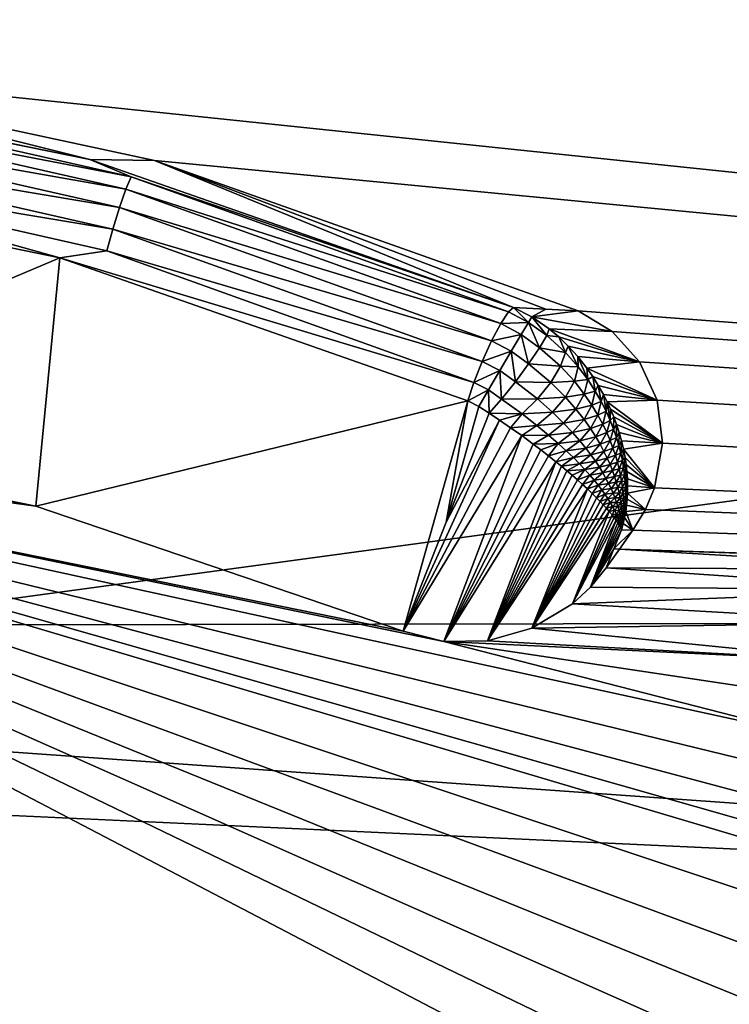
# Model space of a CAD drawing. Header units: metres. Extents: x -31 to 116, y -82 to 82.
# Tile 386 of 656: x 25.5 to 27.82, y -24.72 to -21.5. Entities that reach past the tile are written whole.
import ezdxf

# ---------------------------------------------------------------- set-up
doc = ezdxf.new("R2010")
doc.units = ezdxf.units.M
doc.layers.add('solid_80000000GA_10_1', color=7, linetype='CONTINUOUS')

msp = doc.modelspace()

# ---------------------------------------------------------------- linework, layer by layer
at = {"layer": 'solid_80000000GA_10_1'}
for points in [[(12.5, -19.366802, -55.339149), (103, -23.341593, -56.357498), (103, -18.847979, -58.015087)], [(12.5, -19.366768, 55.339161), (103, -18.848118, 58.015034), (103, -23.341688, 56.357452)], [(12.5, -23.5058, 53.711929), (12.5, -19.366768, 55.339161), (103, -23.341688, 56.357452)], [(12.5, -19.366802, -55.339149), (12.5, -23.505836, -53.711914), (103, -23.341593, -56.357498)], [(44.944008, -23.786966, -56.373806), (23.04767, -20.471352, -57.254906), (23.04767, -19.4, -57.626736)], [(44.944008, -23.786966, -56.373806), (23.04767, -19.4, -57.626736), (23.5, -19.4, -57.635067)], [(44.944008, -20.75223, 57.56015), (23.04767, -19.4, 57.626736), (23.04767, -23.726908, 55.984234)], [(44.944008, -23.786966, -56.373806), (23.5, -19.4, -57.635067), (31.5, -19.4, -57.782387)], [(44.944008, -23.786966, -56.373806), (24.505907, -21.656109, -56.844608), (23.04767, -20.471352, -57.254906)], [(44.944008, -25.275887, 55.722126), (44.944008, -20.75223, 57.56015), (23.04767, -23.726908, 55.984234)], [(25.730364, -21.96184, -55.694927), (24.294418, -21.668823, -55.770954), (24.505907, -21.656109, -56.844608)], [(44.944008, -23.786966, -56.373806), (25.942295, -21.964745, -56.752953), (24.505907, -21.656109, -56.844608)], [(25.730364, -21.96184, -55.694927), (24.505907, -21.656109, -56.844608), (25.942295, -21.964745, -56.752953)], [(24.581532, -21.728071, -55.689198), (24.294418, -21.668823, -55.770954), (25.730364, -21.96184, -55.694927)], [(24.572525, -21.770018, -55.627438), (24.581532, -21.728071, -55.689198), (25.865438, -22.018162, -55.610096)], [(25.865438, -22.018162, -55.610096), (24.581532, -21.728071, -55.689198), (25.730364, -21.96184, -55.694927)], [(24.572525, -21.770018, -55.627438), (25.848358, -22.058544, -55.549), (24.561047, -21.831631, -55.5858)], [(24.572525, -21.770018, -55.627438), (25.865438, -22.018162, -55.610096), (25.848358, -22.058544, -55.549)], [(24.561047, -21.831631, -55.5858), (25.827456, -22.118202, -55.508194), (24.548717, -21.904228, -55.570343)], [(25.848358, -22.058544, -55.549), (25.827456, -22.118202, -55.508194), (24.561047, -21.831631, -55.5858)], [(24.548717, -21.904228, -55.570343), (25.805691, -22.188734, -55.493614), (24.537292, -21.977451, -55.583115)], [(25.827456, -22.118202, -55.508194), (25.805691, -22.188734, -55.493614), (24.548717, -21.904228, -55.570343)], [(24.537292, -21.977451, -55.583115), (25.632374, -22.282747, -55.558414), (24.246378, -21.99897, -55.63018)], [(24.537292, -21.977451, -55.583115), (25.78616, -22.260071, -55.507179), (25.632374, -22.282747, -55.558414)], [(25.805691, -22.188734, -55.493614), (25.78616, -22.260071, -55.507179), (24.537292, -21.977451, -55.583115)], [(27.115999, -22.445604, -55.538261), (25.730364, -21.96184, -55.694927), (25.942295, -21.964745, -56.752953)], [(25.865438, -22.018162, -55.610096), (25.730364, -21.96184, -55.694927), (27.115999, -22.445604, -55.538261)], [(44.944008, -23.786966, -56.373806), (27.327827, -22.456339, -56.586235), (25.942295, -21.964745, -56.752953)], [(25.942295, -21.964745, -56.752953), (27.327827, -22.456339, -56.586235), (27.221914, -22.450974, -56.062237)], [(27.221914, -22.450974, -56.062237), (27.115999, -22.445604, -55.538261), (25.942295, -21.964745, -56.752953)], [(25.632374, -22.282747, -55.558414), (24.309805, -22.84198, -56.374855), (24.246378, -21.99897, -55.63018)], [(25.848358, -22.058544, -55.549), (25.865438, -22.018162, -55.610096), (27.099628, -22.45944, -55.466518)], [(25.865438, -22.018162, -55.610096), (27.115999, -22.445604, -55.538261), (27.099628, -22.45944, -55.466518)], [(25.848358, -22.058544, -55.549), (27.074648, -22.497469, -55.406708), (25.827456, -22.118202, -55.508194)], [(25.848358, -22.058544, -55.549), (27.099628, -22.45944, -55.466518), (27.074648, -22.497469, -55.406708)], [(25.827456, -22.118202, -55.508194), (27.044735, -22.55406, -55.367481), (25.805691, -22.188734, -55.493614)], [(25.827456, -22.118202, -55.508194), (27.074648, -22.497469, -55.406708), (27.044735, -22.55406, -55.367481)], [(25.805691, -22.188734, -55.493614), (27.014053, -22.621248, -55.354046), (25.78616, -22.260071, -55.507179)], [(25.805691, -22.188734, -55.493614), (27.044735, -22.55406, -55.367481), (27.014053, -22.621248, -55.354046)], [(25.78616, -22.260071, -55.507179), (26.986858, -22.689796, -55.368507), (25.632374, -22.282747, -55.558414)], [(25.78616, -22.260071, -55.507179), (27.014053, -22.621248, -55.354046), (26.986858, -22.689796, -55.368507)], [(25.632374, -22.282747, -55.558414), (25.553888, -23.094931, -56.295174), (24.309805, -22.84198, -56.374855)], [(25.632374, -22.282747, -55.558414), (26.967093, -22.74988, -55.409115), (25.553888, -23.094931, -56.295174)], [(25.632374, -22.282747, -55.558414), (26.986858, -22.689796, -55.368507), (26.967093, -22.74988, -55.409115)], [(27.074648, -22.497469, -55.406708), (27.099628, -22.45944, -55.466518), (27.165476, -22.494104, -55.458584)], [(27.099628, -22.45944, -55.466518), (27.115999, -22.445604, -55.538261), (27.165476, -22.494104, -55.458584)], [(27.175999, -22.476248, -55.530354), (27.115999, -22.445604, -55.538261), (27.221914, -22.450974, -56.062237)], [(27.165476, -22.494104, -55.458584), (27.115999, -22.445604, -55.538261), (27.175999, -22.476248, -55.530354)], [(27.175999, -22.476248, -55.530354), (27.221914, -22.450974, -56.062237), (27.327827, -22.456339, -56.586235)], [(27.175999, -22.476248, -55.530354), (27.327827, -22.456339, -56.586235), (27.43874, -22.523781, -56.56134)], [(44.944008, -23.786966, -56.373806), (27.43874, -22.523781, -56.56134), (27.327827, -22.456339, -56.586235)], [(27.22496, -22.536448, -55.45797), (27.165476, -22.494104, -55.458584), (27.175999, -22.476248, -55.530354)], [(27.232613, -22.515083, -55.527531), (27.175999, -22.476248, -55.530354), (27.43874, -22.523781, -56.56134)], [(27.22496, -22.536448, -55.45797), (27.175999, -22.476248, -55.530354), (27.232613, -22.515083, -55.527531)], [(27.044735, -22.55406, -55.367481), (27.074648, -22.497469, -55.406708), (27.141571, -22.533073, -55.399681)], [(27.074648, -22.497469, -55.406708), (27.165476, -22.494104, -55.458584), (27.141571, -22.533073, -55.399681)], [(27.201538, -22.576487, -55.400566), (27.141571, -22.533073, -55.399681), (27.165476, -22.494104, -55.458584)], [(27.22496, -22.536448, -55.45797), (27.201538, -22.576487, -55.400566), (27.165476, -22.494104, -55.458584)], [(27.22496, -22.536448, -55.45797), (27.232613, -22.515083, -55.527531), (27.263969, -22.54141, -55.529526)], [(27.232613, -22.515083, -55.527531), (27.43874, -22.523781, -56.56134), (27.528032, -22.622423, -56.523815)], [(27.263969, -22.54141, -55.529526), (27.232613, -22.515083, -55.527531), (27.528032, -22.622423, -56.523815)], [(44.944008, -23.786966, -56.373806), (27.528032, -22.622423, -56.523815), (27.43874, -22.523781, -56.56134)], [(27.014053, -22.621248, -55.354046), (27.044735, -22.55406, -55.367481), (27.108561, -22.588102, -55.36153)], [(27.044735, -22.55406, -55.367481), (27.141571, -22.533073, -55.399681), (27.108561, -22.588102, -55.36153)], [(27.165676, -22.629475, -55.363613), (27.108561, -22.588102, -55.36153), (27.141571, -22.533073, -55.399681)], [(27.201538, -22.576487, -55.400566), (27.165676, -22.629475, -55.363613), (27.141571, -22.533073, -55.399681)], [(27.286106, -22.592062, -55.471115), (27.201538, -22.576487, -55.400566), (27.22496, -22.536448, -55.45797)], [(27.286106, -22.592062, -55.471115), (27.22496, -22.536448, -55.45797), (27.263969, -22.54141, -55.529526)], [(27.295437, -22.571598, -55.536503), (27.263969, -22.54141, -55.529526), (27.528032, -22.622423, -56.523815)], [(27.286106, -22.592062, -55.471115), (27.263969, -22.54141, -55.529526), (27.295437, -22.571598, -55.536503)], [(27.014053, -22.621248, -55.354046), (27.108561, -22.588102, -55.36153), (27.071064, -22.651485, -55.349289)], [(27.122309, -22.688158, -55.352005), (27.071064, -22.651485, -55.349289), (27.108561, -22.588102, -55.36153)], [(27.165676, -22.629475, -55.363613), (27.122309, -22.688158, -55.352005), (27.108561, -22.588102, -55.36153)], [(27.269978, -22.637342, -55.419495), (27.165676, -22.629475, -55.363613), (27.201538, -22.576487, -55.400566)], [(27.286106, -22.592062, -55.471115), (27.269978, -22.637342, -55.419495), (27.201538, -22.576487, -55.400566)], [(27.286106, -22.592062, -55.471115), (27.295437, -22.571598, -55.536503), (27.328091, -22.639223, -55.492851)], [(27.32645, -22.605743, -55.548649), (27.295437, -22.571598, -55.536503), (27.528032, -22.622423, -56.523815)], [(27.328091, -22.639223, -55.492851), (27.295437, -22.571598, -55.536503), (27.32645, -22.605743, -55.548649)], [(26.986858, -22.689796, -55.368507), (27.014053, -22.621248, -55.354046), (27.071064, -22.651485, -55.349289)], [(27.286106, -22.592062, -55.471115), (27.328091, -22.639223, -55.492851), (27.269978, -22.637342, -55.419495)], [(27.356367, -22.643667, -55.566624), (27.32645, -22.605743, -55.548649), (27.528032, -22.622423, -56.523815)], [(27.359324, -22.680752, -55.518108), (27.32645, -22.605743, -55.548649), (27.356367, -22.643667, -55.566624)], [(27.328091, -22.639223, -55.492851), (27.32645, -22.605743, -55.548649), (27.359324, -22.680752, -55.518108)], [(27.356367, -22.643667, -55.566624), (27.528032, -22.622423, -56.523815), (27.585955, -22.748262, -56.474529)], [(44.944008, -23.786966, -56.373806), (27.585955, -22.748262, -56.474529), (27.528032, -22.622423, -56.523815)], [(26.986858, -22.689796, -55.368507), (27.071064, -22.651485, -55.349289), (27.034273, -22.714455, -55.364811)], [(27.077303, -22.74457, -55.367458), (27.034273, -22.714455, -55.364811), (27.071064, -22.651485, -55.349289)], [(27.122309, -22.688158, -55.352005), (27.077303, -22.74457, -55.367458), (27.071064, -22.651485, -55.349289)], [(27.237999, -22.690264, -55.385426), (27.122309, -22.688158, -55.352005), (27.165676, -22.629475, -55.363613)], [(27.269978, -22.637342, -55.419495), (27.237999, -22.690264, -55.385426), (27.165676, -22.629475, -55.363613)], [(27.269978, -22.637342, -55.419495), (27.315189, -22.686472, -55.447636), (27.237999, -22.690264, -55.385426)], [(27.328091, -22.639223, -55.492851), (27.315189, -22.686472, -55.447636), (27.269978, -22.637342, -55.419495)], [(27.328091, -22.639223, -55.492851), (27.359324, -22.680752, -55.518108), (27.315189, -22.686472, -55.447636)], [(27.375395, -22.670946, -55.581997), (27.356367, -22.643667, -55.566624), (27.585955, -22.748262, -56.474529)], [(27.359324, -22.680752, -55.518108), (27.356367, -22.643667, -55.566624), (27.375395, -22.670946, -55.581997)], [(27.315189, -22.686472, -55.447636), (27.285891, -22.73785, -55.416798), (27.237999, -22.690264, -55.385426)], [(27.315189, -22.686472, -55.447636), (27.347729, -22.728003, -55.478619), (27.285891, -22.73785, -55.416798)], [(27.359324, -22.680752, -55.518108), (27.347729, -22.728003, -55.478619), (27.315189, -22.686472, -55.447636)], [(27.359324, -22.680752, -55.518108), (27.383627, -22.718109, -55.544949), (27.347729, -22.728003, -55.478619)], [(27.359324, -22.680752, -55.518108), (27.375395, -22.670946, -55.581997), (27.383627, -22.718109, -55.544949)], [(27.39348, -22.699665, -55.600269), (27.375395, -22.670946, -55.581997), (27.585955, -22.748262, -56.474529)], [(27.383627, -22.718109, -55.544949), (27.375395, -22.670946, -55.581997), (27.39348, -22.699665, -55.600269)], [(26.967093, -22.74988, -55.409115), (26.986858, -22.689796, -55.368507), (27.034273, -22.714455, -55.364811)], [(26.967093, -22.74988, -55.409115), (27.034273, -22.714455, -55.364811), (27.003269, -22.768272, -55.4062)], [(27.036783, -22.791004, -55.408058), (27.003269, -22.768272, -55.4062), (27.034273, -22.714455, -55.364811)], [(27.077303, -22.74457, -55.367458), (27.036783, -22.791004, -55.408058), (27.034273, -22.714455, -55.364811)], [(27.194206, -22.744236, -55.373047), (27.077303, -22.74457, -55.367458), (27.122309, -22.688158, -55.352005)], [(27.237999, -22.690264, -55.385426), (27.194206, -22.744236, -55.373047), (27.122309, -22.688158, -55.352005)], [(27.237999, -22.690264, -55.385426), (27.285891, -22.73785, -55.416798), (27.194206, -22.744236, -55.373047)], [(27.383627, -22.718109, -55.544949), (27.372467, -22.764229, -55.510319), (27.347729, -22.728003, -55.478619)], [(27.383627, -22.718109, -55.544949), (27.403141, -22.752377, -55.572674), (27.372467, -22.764229, -55.510319)], [(27.383627, -22.718109, -55.544949), (27.39348, -22.699665, -55.600269), (27.403141, -22.752377, -55.572674)], [(27.41048, -22.729809, -55.621399), (27.39348, -22.699665, -55.600269), (27.585955, -22.748262, -56.474529)], [(27.403141, -22.752377, -55.572674), (27.39348, -22.699665, -55.600269), (27.41048, -22.729809, -55.621399)], [(31.004324, -26.905794, -54.68261), (23.04767, -26.9874, -54.487438), (23.04767, -22.747946, -56.389107)], [(26.755745, -23.502787, -56.148853), (26.888149, -23.536854, -56.137028), (23.04767, -22.747946, -56.389107)], [(28.125021, -23.853588, -56.026711), (23.04767, -22.747946, -56.389107), (26.888149, -23.536854, -56.137028)], [(25.553888, -23.094931, -56.295174), (26.755745, -23.502787, -56.148853), (23.04767, -22.747946, -56.389107)], [(24.309805, -22.84198, -56.374855), (25.553888, -23.094931, -56.295174), (23.04767, -22.747946, -56.389107)], [(30.641781, -26.41151, -54.916027), (31.004324, -26.905794, -54.68261), (23.04767, -22.747946, -56.389107)], [(30.242102, -25.938753, -55.133194), (30.641781, -26.41151, -54.916027), (23.04767, -22.747946, -56.389107)], [(29.806677, -25.489527, -55.333946), (30.242102, -25.938753, -55.133194), (23.04767, -22.747946, -56.389107)], [(29.337193, -25.066338, -55.517944), (29.806677, -25.489527, -55.333946), (23.04767, -22.747946, -56.389107)], [(28.83744, -24.672749, -55.684433), (29.337193, -25.066338, -55.517944), (23.04767, -22.747946, -56.389107)], [(28.307953, -24.309551, -55.833866), (28.83744, -24.672749, -55.684433), (23.04767, -22.747946, -56.389107)], [(28.199362, -24.216057, -55.872414), (28.307953, -24.309551, -55.833866), (23.04767, -22.747946, -56.389107)], [(28.132141, -24.102644, -55.920155), (28.199362, -24.216057, -55.872414), (23.04767, -22.747946, -56.389107)], [(28.107334, -23.980612, -55.972126), (28.132141, -24.102644, -55.920155), (23.04767, -22.747946, -56.389107)], [(28.125021, -23.853588, -56.026711), (28.107334, -23.980612, -55.972126), (23.04767, -22.747946, -56.389107)], [(26.967093, -22.74988, -55.409115), (26.755745, -23.502787, -56.148853), (25.553888, -23.094931, -56.295174)], [(26.896292, -23.146824, -55.778374), (26.755745, -23.502787, -56.148853), (26.967093, -22.74988, -55.409115)], [(26.896292, -23.146824, -55.778374), (26.967093, -22.74988, -55.409115), (27.003269, -22.768272, -55.4062)], [(27.143993, -22.792547, -55.384003), (27.036783, -22.791004, -55.408058), (27.077303, -22.74457, -55.367458)], [(27.194206, -22.744236, -55.373047), (27.143993, -22.792547, -55.384003), (27.077303, -22.74457, -55.367458)], [(27.194206, -22.744236, -55.373047), (27.2435, -22.787657, -55.403702), (27.143993, -22.792547, -55.384003)], [(27.285891, -22.73785, -55.416798), (27.2435, -22.787657, -55.403702), (27.194206, -22.744236, -55.373047)], [(27.285891, -22.73785, -55.416798), (27.320465, -22.777113, -55.450779), (27.2435, -22.787657, -55.403702)], [(27.347729, -22.728003, -55.478619), (27.320465, -22.777113, -55.450779), (27.285891, -22.73785, -55.416798)], [(27.347729, -22.728003, -55.478619), (27.372467, -22.764229, -55.510319), (27.320465, -22.777113, -55.450779)], [(27.403141, -22.752377, -55.572674), (27.41048, -22.729809, -55.621399), (27.419159, -22.784279, -55.600952)], [(27.422424, -22.753323, -55.639107), (27.41048, -22.729809, -55.621399), (27.585955, -22.748262, -56.474529)], [(27.419159, -22.784279, -55.600952), (27.41048, -22.729809, -55.621399), (27.422424, -22.753323, -55.639107)], [(27.422424, -22.753323, -55.639107), (27.585955, -22.748262, -56.474529), (27.60342, -22.88892, -56.417946)], [(44.944008, -23.786966, -56.373806), (27.60342, -22.88892, -56.417946), (27.585955, -22.748262, -56.474529)], [(26.896292, -23.146824, -55.778374), (27.003269, -22.768272, -55.4062), (27.036783, -22.791004, -55.408058)], [(27.320465, -22.777113, -55.450779), (27.280247, -22.823271, -55.437279), (27.2435, -22.787657, -55.403702)], [(27.320465, -22.777113, -55.450779), (27.346888, -22.810749, -55.485134), (27.280247, -22.823271, -55.437279)], [(27.372467, -22.764229, -55.510319), (27.346888, -22.810749, -55.485134), (27.320465, -22.777113, -55.450779)], [(27.372467, -22.764229, -55.510319), (27.392031, -22.796703, -55.542164), (27.346888, -22.810749, -55.485134)], [(27.403141, -22.752377, -55.572674), (27.392031, -22.796703, -55.542164), (27.372467, -22.764229, -55.510319)], [(27.403141, -22.752377, -55.572674), (27.419159, -22.784279, -55.600952), (27.392031, -22.796703, -55.542164)], [(27.419159, -22.784279, -55.600952), (27.422424, -22.753323, -55.639107), (27.43247, -22.814308, -55.629639)], [(27.433599, -22.777561, -55.658417), (27.422424, -22.753323, -55.639107), (27.60342, -22.88892, -56.417946)], [(27.43247, -22.814308, -55.629639), (27.422424, -22.753323, -55.639107), (27.433599, -22.777561, -55.658417)], [(27.43247, -22.814308, -55.629639), (27.433599, -22.777561, -55.658417), (27.443949, -22.802492, -55.67939)], [(27.443949, -22.802492, -55.67939), (27.433599, -22.777561, -55.658417), (27.60342, -22.88892, -56.417946)], [(27.070898, -22.81358, -55.411682), (26.755745, -23.502787, -56.148853), (26.896292, -23.146824, -55.778374)], [(27.070898, -22.81358, -55.411682), (27.106398, -22.838037, -55.421108), (26.755745, -23.502787, -56.148853)], [(27.070898, -22.81358, -55.411682), (26.896292, -23.146824, -55.778374), (27.036783, -22.791004, -55.408058)], [(27.143993, -22.792547, -55.384003), (27.070898, -22.81358, -55.411682), (27.036783, -22.791004, -55.408058)], [(27.143993, -22.792547, -55.384003), (27.106398, -22.838037, -55.421108), (27.070898, -22.81358, -55.411682)], [(27.143993, -22.792547, -55.384003), (27.192677, -22.830349, -55.40987), (27.106398, -22.838037, -55.421108)], [(27.2435, -22.787657, -55.403702), (27.192677, -22.830349, -55.40987), (27.143993, -22.792547, -55.384003)], [(27.2435, -22.787657, -55.403702), (27.280247, -22.823271, -55.437279), (27.192677, -22.830349, -55.40987)], [(27.346888, -22.810749, -55.485134), (27.309124, -22.853664, -55.471531), (27.280247, -22.823271, -55.437279)], [(27.346888, -22.810749, -55.485134), (27.367941, -22.8405, -55.519318), (27.309124, -22.853664, -55.471531)], [(27.392031, -22.796703, -55.542164), (27.367941, -22.8405, -55.519318), (27.346888, -22.810749, -55.485134)], [(27.392031, -22.796703, -55.542164), (27.407965, -22.826427, -55.573967), (27.367941, -22.8405, -55.519318)], [(27.419159, -22.784279, -55.600952), (27.407965, -22.826427, -55.573967), (27.392031, -22.796703, -55.542164)], [(27.419159, -22.784279, -55.600952), (27.43247, -22.814308, -55.629639), (27.407965, -22.826427, -55.573967)], [(27.43247, -22.814308, -55.629639), (27.421177, -22.85405, -55.605705), (27.407965, -22.826427, -55.573967)], [(27.43247, -22.814308, -55.629639), (27.443592, -22.842796, -55.658649), (27.421177, -22.85405, -55.605705)], [(27.43247, -22.814308, -55.629639), (27.443949, -22.802492, -55.67939), (27.443592, -22.842796, -55.658649)], [(27.443592, -22.842796, -55.658649), (27.443949, -22.802492, -55.67939), (27.453419, -22.82807, -55.702095)], [(27.453419, -22.82807, -55.702095), (27.443949, -22.802492, -55.67939), (27.60342, -22.88892, -56.417946)], [(27.106398, -22.838037, -55.421108), (27.14308, -22.864008, -55.436729), (26.755745, -23.502787, -56.148853)], [(27.192677, -22.830349, -55.40987), (27.14308, -22.864008, -55.436729), (27.106398, -22.838037, -55.421108)], [(27.192677, -22.830349, -55.40987), (27.230984, -22.861935, -55.439491), (27.14308, -22.864008, -55.436729)], [(27.280247, -22.823271, -55.437279), (27.230984, -22.861935, -55.439491), (27.192677, -22.830349, -55.40987)], [(27.280247, -22.823271, -55.437279), (27.309124, -22.853664, -55.471531), (27.230984, -22.861935, -55.439491)], [(27.367941, -22.8405, -55.519318), (27.332706, -22.880468, -55.505848), (27.309124, -22.853664, -55.471531)], [(27.367941, -22.8405, -55.519318), (27.385252, -22.867468, -55.553211), (27.332706, -22.880468, -55.505848)], [(27.407965, -22.826427, -55.573967), (27.385252, -22.867468, -55.553211), (27.367941, -22.8405, -55.519318)], [(27.407965, -22.826427, -55.573967), (27.421177, -22.85405, -55.605705), (27.385252, -22.867468, -55.553211)], [(27.443592, -22.842796, -55.658649), (27.432243, -22.879995, -55.637394), (27.421177, -22.85405, -55.605705)], [(27.443592, -22.842796, -55.658649), (27.452902, -22.869999, -55.687927), (27.432243, -22.879995, -55.637394)], [(27.443592, -22.842796, -55.658649), (27.453419, -22.82807, -55.702095), (27.452902, -22.869999, -55.687927)], [(27.452902, -22.869999, -55.687927), (27.453419, -22.82807, -55.702095), (27.461935, -22.854197, -55.726528)], [(27.461935, -22.854197, -55.726528), (27.453419, -22.82807, -55.702095), (27.60342, -22.88892, -56.417946)], [(27.14308, -22.864008, -55.436729), (26.888149, -23.536854, -56.137028), (26.755745, -23.502787, -56.148853)], [(27.14308, -22.864008, -55.436729), (27.180405, -22.891426, -55.459259), (26.888149, -23.536854, -56.137028)], [(27.230984, -22.861935, -55.439491), (27.180405, -22.891426, -55.459259), (27.14308, -22.864008, -55.436729)], [(27.230984, -22.861935, -55.439491), (27.262405, -22.889267, -55.470718), (27.180405, -22.891426, -55.459259)], [(27.309124, -22.853664, -55.471531), (27.262405, -22.889267, -55.470718), (27.230984, -22.861935, -55.439491)], [(27.309124, -22.853664, -55.471531), (27.332706, -22.880468, -55.505848), (27.262405, -22.889267, -55.470718)], [(27.385252, -22.867468, -55.553211), (27.35253, -22.904703, -55.540043), (27.332706, -22.880468, -55.505848)], [(27.385252, -22.867468, -55.553211), (27.39978, -22.89234, -55.586834), (27.35253, -22.904703, -55.540043)], [(27.421177, -22.85405, -55.605705), (27.39978, -22.89234, -55.586834), (27.385252, -22.867468, -55.553211)], [(27.421177, -22.85405, -55.605705), (27.432243, -22.879995, -55.637394), (27.39978, -22.89234, -55.586834)], [(27.432243, -22.879995, -55.637394), (27.412127, -22.915571, -55.620239), (27.39978, -22.89234, -55.586834)], [(27.432243, -22.879995, -55.637394), (27.441582, -22.904579, -55.669041), (27.412127, -22.915571, -55.620239)], [(27.452902, -22.869999, -55.687927), (27.441582, -22.904579, -55.669041), (27.432243, -22.879995, -55.637394)], [(27.452902, -22.869999, -55.687927), (27.460674, -22.896101, -55.717438), (27.441582, -22.904579, -55.669041)], [(27.452902, -22.869999, -55.687927), (27.461935, -22.854197, -55.726528), (27.460674, -22.896101, -55.717438)], [(27.460674, -22.896101, -55.717438), (27.461935, -22.854197, -55.726528), (27.469442, -22.880901, -55.752701)], [(27.469442, -22.880901, -55.752701), (27.461935, -22.854197, -55.726528), (27.60342, -22.88892, -56.417946)], [(27.180405, -22.891426, -55.459259), (27.205391, -22.910309, -55.478268), (26.888149, -23.536854, -56.137028)], [(27.205391, -22.910309, -55.478268), (27.230217, -22.929573, -55.500565), (26.888149, -23.536854, -56.137028)], [(27.262405, -22.889267, -55.470718), (27.205391, -22.910309, -55.478268), (27.180405, -22.891426, -55.459259)], [(27.262405, -22.889267, -55.470718), (27.230217, -22.929573, -55.500565), (27.205391, -22.910309, -55.478268)], [(27.262405, -22.889267, -55.470718), (27.288969, -22.913586, -55.502781), (27.230217, -22.929573, -55.500565)], [(27.332706, -22.880468, -55.505848), (27.288969, -22.913586, -55.502781), (27.262405, -22.889267, -55.470718)], [(27.332706, -22.880468, -55.505848), (27.35253, -22.904703, -55.540043), (27.288969, -22.913586, -55.502781)], [(27.35253, -22.904703, -55.540043), (27.311932, -22.935684, -55.535332), (27.288969, -22.913586, -55.502781)], [(27.35253, -22.904703, -55.540043), (27.369509, -22.927004, -55.574097), (27.311932, -22.935684, -55.535332)], [(27.39978, -22.89234, -55.586834), (27.369509, -22.927004, -55.574097), (27.35253, -22.904703, -55.540043)], [(27.39978, -22.89234, -55.586834), (27.412127, -22.915571, -55.620239), (27.369509, -22.927004, -55.574097)], [(27.441582, -22.904579, -55.669041), (27.422726, -22.937485, -55.653469), (27.412127, -22.915571, -55.620239)], [(27.441582, -22.904579, -55.669041), (27.44948, -22.928032, -55.70068), (27.422726, -22.937485, -55.653469)], [(27.460674, -22.896101, -55.717438), (27.44948, -22.928032, -55.70068), (27.441582, -22.904579, -55.669041)], [(27.460674, -22.896101, -55.717438), (27.467081, -22.92123, -55.747162), (27.44948, -22.928032, -55.70068)], [(27.460674, -22.896101, -55.717438), (27.469442, -22.880901, -55.752701), (27.467081, -22.92123, -55.747162)], [(27.467081, -22.92123, -55.747162), (27.469442, -22.880901, -55.752701), (27.475874, -22.908218, -55.780636)], [(27.467081, -22.92123, -55.747162), (27.475874, -22.908218, -55.780636), (27.472267, -22.945494, -55.777081)], [(27.475874, -22.908218, -55.780636), (27.469442, -22.880901, -55.752701), (27.60342, -22.88892, -56.417946)], [(27.472267, -22.945494, -55.777081), (27.475874, -22.908218, -55.780636), (27.481144, -22.935993, -55.810326)], [(27.475874, -22.908218, -55.780636), (27.60342, -22.88892, -56.417946), (27.577269, -23.034727, -56.357948)], [(27.481144, -22.935993, -55.810326), (27.475874, -22.908218, -55.780636), (27.577269, -23.034727, -56.357948)], [(44.944008, -23.786966, -56.373806), (27.577269, -23.034727, -56.357948), (27.60342, -22.88892, -56.417946)], [(27.230217, -22.929573, -55.500565), (27.254782, -22.949118, -55.526199), (26.888149, -23.536854, -56.137028)], [(27.288969, -22.913586, -55.502781), (27.254782, -22.949118, -55.526199), (27.230217, -22.929573, -55.500565)], [(27.288969, -22.913586, -55.502781), (27.311932, -22.935684, -55.535332), (27.254782, -22.949118, -55.526199)], [(27.311932, -22.935684, -55.535332), (27.272926, -22.963917, -55.547665), (27.254782, -22.949118, -55.526199)], [(27.311932, -22.935684, -55.535332), (27.332079, -22.956059, -55.568222), (27.272926, -22.963917, -55.547665)], [(27.369509, -22.927004, -55.574097), (27.332079, -22.956059, -55.568222), (27.311932, -22.935684, -55.535332)], [(27.369509, -22.927004, -55.574097), (27.384233, -22.947781, -55.608028), (27.332079, -22.956059, -55.568222)], [(27.412127, -22.915571, -55.620239), (27.384233, -22.947781, -55.608028), (27.369509, -22.927004, -55.574097)], [(27.412127, -22.915571, -55.620239), (27.422726, -22.937485, -55.653469), (27.384233, -22.947781, -55.608028)], [(27.422726, -22.937485, -55.653469), (27.397133, -22.967335, -55.641861), (27.384233, -22.947781, -55.608028)], [(27.422726, -22.937485, -55.653469), (27.431881, -22.958319, -55.686573), (27.397133, -22.967335, -55.641861)], [(27.44948, -22.928032, -55.70068), (27.431881, -22.958319, -55.686573), (27.422726, -22.937485, -55.653469)], [(27.44948, -22.928032, -55.70068), (27.456118, -22.950502, -55.732319), (27.431881, -22.958319, -55.686573)], [(27.467081, -22.92123, -55.747162), (27.456118, -22.950502, -55.732319), (27.44948, -22.928032, -55.70068)], [(27.467081, -22.92123, -55.747162), (27.472267, -22.945494, -55.777081), (27.456118, -22.950502, -55.732319)], [(27.472267, -22.945494, -55.777081), (27.481144, -22.935993, -55.810326), (27.476372, -22.968996, -55.807182)], [(27.476372, -22.968996, -55.807182), (27.481144, -22.935993, -55.810326), (27.484478, -22.958549, -55.835377)], [(27.484478, -22.958549, -55.835377), (27.481144, -22.935993, -55.810326), (27.577269, -23.034727, -56.357948)], [(27.254782, -22.949118, -55.526199), (27.030684, -23.534685, -56.14069), (26.888149, -23.536854, -56.137028)], [(27.254782, -22.949118, -55.526199), (27.272926, -22.963917, -55.547665), (27.030684, -23.534685, -56.14069)], [(27.272926, -22.963917, -55.547665), (27.290754, -22.978785, -55.571049), (27.030684, -23.534685, -56.14069)], [(27.332079, -22.956059, -55.568222), (27.290754, -22.978785, -55.571049), (27.272926, -22.963917, -55.547665)], [(27.332079, -22.956059, -55.568222), (27.34993, -22.97504, -55.60136), (27.290754, -22.978785, -55.571049)], [(27.34993, -22.97504, -55.60136), (27.308229, -22.99369, -55.596386), (27.290754, -22.978785, -55.571049)], [(27.34993, -22.97504, -55.60136), (27.3253, -23.0086, -55.623707), (27.308229, -22.99369, -55.596386)], [(27.34993, -22.97504, -55.60136), (27.365871, -22.992874, -55.634708), (27.3253, -23.0086, -55.623707)], [(27.384233, -22.947781, -55.608028), (27.34993, -22.97504, -55.60136), (27.332079, -22.956059, -55.568222)], [(27.384233, -22.947781, -55.608028), (27.397133, -22.967335, -55.641861), (27.34993, -22.97504, -55.60136)], [(27.397133, -22.967335, -55.641861), (27.365871, -22.992874, -55.634708), (27.34993, -22.97504, -55.60136)], [(27.397133, -22.967335, -55.641861), (27.408504, -22.98588, -55.675625), (27.365871, -22.992874, -55.634708)], [(27.431881, -22.958319, -55.686573), (27.408504, -22.98588, -55.675625), (27.397133, -22.967335, -55.641861)], [(27.431881, -22.958319, -55.686573), (27.439774, -22.978218, -55.719589), (27.408504, -22.98588, -55.675625)], [(27.456118, -22.950502, -55.732319), (27.439774, -22.978218, -55.719589), (27.431881, -22.958319, -55.686573)], [(27.456118, -22.950502, -55.732319), (27.461641, -22.972115, -55.763985), (27.439774, -22.978218, -55.719589)], [(27.461641, -22.972115, -55.763985), (27.44656, -22.997309, -55.752548), (27.439774, -22.978218, -55.719589)], [(27.461641, -22.972115, -55.763985), (27.466194, -22.992985, -55.795689), (27.44656, -22.997309, -55.752548)], [(27.472267, -22.945494, -55.777081), (27.461641, -22.972115, -55.763985), (27.456118, -22.950502, -55.732319)], [(27.472267, -22.945494, -55.777081), (27.476372, -22.968996, -55.807182), (27.461641, -22.972115, -55.763985)], [(27.476372, -22.968996, -55.807182), (27.466194, -22.992985, -55.795689), (27.461641, -22.972115, -55.763985)], [(27.476372, -22.968996, -55.807182), (27.479477, -22.991798, -55.837456), (27.466194, -22.992985, -55.795689)], [(27.476372, -22.968996, -55.807182), (27.484478, -22.958549, -55.835377), (27.479477, -22.991798, -55.837456)], [(27.479477, -22.991798, -55.837456), (27.484478, -22.958549, -55.835377), (27.486973, -22.981447, -55.861622)], [(27.486973, -22.981447, -55.861622), (27.484478, -22.958549, -55.835377), (27.577269, -23.034727, -56.357948)], [(27.290754, -22.978785, -55.571049), (27.308229, -22.99369, -55.596386), (27.030684, -23.534685, -56.14069)], [(27.308229, -22.99369, -55.596386), (27.3253, -23.0086, -55.623707), (27.030684, -23.534685, -56.14069)], [(27.3253, -23.0086, -55.623707), (27.341852, -23.023466, -55.652992), (27.030684, -23.534685, -56.14069)], [(27.365871, -22.992874, -55.634708), (27.341852, -23.023466, -55.652992), (27.3253, -23.0086, -55.623707)], [(27.365871, -22.992874, -55.634708), (27.380184, -23.009735, -55.668228), (27.341852, -23.023466, -55.652992)], [(27.408504, -22.98588, -55.675625), (27.380184, -23.009735, -55.668228), (27.365871, -22.992874, -55.634708)], [(27.408504, -22.98588, -55.675625), (27.418539, -23.00355, -55.709351), (27.380184, -23.009735, -55.668228)], [(27.418539, -23.00355, -55.709351), (27.393051, -23.025738, -55.701908), (27.380184, -23.009735, -55.668228)], [(27.418539, -23.00355, -55.709351), (27.427397, -23.020452, -55.743053), (27.393051, -23.025738, -55.701908)], [(27.439774, -22.978218, -55.719589), (27.418539, -23.00355, -55.709351), (27.408504, -22.98588, -55.675625)], [(27.439774, -22.978218, -55.719589), (27.44656, -22.997309, -55.752548), (27.418539, -23.00355, -55.709351)], [(27.44656, -22.997309, -55.752548), (27.427397, -23.020452, -55.743053), (27.418539, -23.00355, -55.709351)], [(27.44656, -22.997309, -55.752548), (27.452385, -23.015705, -55.78548), (27.427397, -23.020452, -55.743053)], [(27.466194, -22.992985, -55.795689), (27.452385, -23.015705, -55.78548), (27.44656, -22.997309, -55.752548)], [(27.466194, -22.992985, -55.795689), (27.469856, -23.013187, -55.827446), (27.452385, -23.015705, -55.78548)], [(27.479477, -22.991798, -55.837456), (27.469856, -23.013187, -55.827446), (27.466194, -22.992985, -55.795689)], [(27.479477, -22.991798, -55.837456), (27.481634, -23.013943, -55.867893), (27.469856, -23.013187, -55.827446)], [(27.479477, -22.991798, -55.837456), (27.486973, -22.981447, -55.861622), (27.481634, -23.013943, -55.867893)], [(27.481634, -23.013943, -55.867893), (27.486973, -22.981447, -55.861622), (27.488579, -23.004633, -55.889069)], [(27.481634, -23.013943, -55.867893), (27.488579, -23.004633, -55.889069), (27.482895, -23.035471, -55.898491)], [(27.482895, -23.035471, -55.898491), (27.488579, -23.004633, -55.889069), (27.489256, -23.027979, -55.917713)], [(27.488579, -23.004633, -55.889069), (27.486973, -22.981447, -55.861622), (27.577269, -23.034727, -56.357948)], [(27.489256, -23.027979, -55.917713), (27.488579, -23.004633, -55.889069), (27.577269, -23.034727, -56.357948)], [(27.341852, -23.023466, -55.652992), (27.357861, -23.038261, -55.684296), (27.030684, -23.534685, -56.14069)], [(27.357861, -23.038261, -55.684296), (27.175976, -23.493328, -56.160854), (27.030684, -23.534685, -56.14069)], [(27.357861, -23.038261, -55.684296), (27.373297, -23.052944, -55.717686), (27.175976, -23.493328, -56.160854)], [(27.380184, -23.009735, -55.668228), (27.357861, -23.038261, -55.684296), (27.341852, -23.023466, -55.652992)], [(27.380184, -23.009735, -55.668228), (27.393051, -23.025738, -55.701908), (27.357861, -23.038261, -55.684296)], [(27.393051, -23.025738, -55.701908), (27.373297, -23.052944, -55.717686), (27.357861, -23.038261, -55.684296)], [(27.393051, -23.025738, -55.701908), (27.404627, -23.040974, -55.735741), (27.373297, -23.052944, -55.717686)], [(27.404627, -23.040974, -55.735741), (27.388004, -23.067469, -55.753105), (27.373297, -23.052944, -55.717686)], [(27.404627, -23.040974, -55.735741), (27.41506, -23.055534, -55.769714), (27.388004, -23.067469, -55.753105)], [(27.427397, -23.020452, -55.743053), (27.404627, -23.040974, -55.735741), (27.393051, -23.025738, -55.701908)], [(27.427397, -23.020452, -55.743053), (27.435225, -23.036697, -55.776764), (27.404627, -23.040974, -55.735741)], [(27.435225, -23.036697, -55.776764), (27.41506, -23.055534, -55.769714), (27.404627, -23.040974, -55.735741)], [(27.435225, -23.036697, -55.776764), (27.442114, -23.052341, -55.810493), (27.41506, -23.055534, -55.769714)], [(27.452385, -23.015705, -55.78548), (27.435225, -23.036697, -55.776764), (27.427397, -23.020452, -55.743053)], [(27.452385, -23.015705, -55.78548), (27.457333, -23.033478, -55.818409), (27.435225, -23.036697, -55.776764)], [(27.457333, -23.033478, -55.818409), (27.442114, -23.052341, -55.810493), (27.435225, -23.036697, -55.776764)], [(27.457333, -23.033478, -55.818409), (27.461456, -23.050669, -55.851345), (27.442114, -23.052341, -55.810493)], [(27.469856, -23.013187, -55.827446), (27.457333, -23.033478, -55.818409), (27.452385, -23.015705, -55.78548)], [(27.469856, -23.013187, -55.827446), (27.472677, -23.032766, -55.859261), (27.457333, -23.033478, -55.818409)], [(27.472677, -23.032766, -55.859261), (27.461456, -23.050669, -55.851345), (27.457333, -23.033478, -55.818409)], [(27.472677, -23.032766, -55.859261), (27.474705, -23.051767, -55.89114), (27.461456, -23.050669, -55.851345)], [(27.481634, -23.013943, -55.867893), (27.472677, -23.032766, -55.859261), (27.469856, -23.013187, -55.827446)], [(27.481634, -23.013943, -55.867893), (27.482895, -23.035471, -55.898491), (27.472677, -23.032766, -55.859261)], [(27.482895, -23.035471, -55.898491), (27.474705, -23.051767, -55.89114), (27.472677, -23.032766, -55.859261)], [(27.482895, -23.035471, -55.898491), (27.483311, -23.056421, -55.929245), (27.474705, -23.051767, -55.89114)], [(27.482895, -23.035471, -55.898491), (27.489256, -23.027979, -55.917713), (27.483311, -23.056421, -55.929245)], [(27.483311, -23.056421, -55.929245), (27.489256, -23.027979, -55.917713), (27.488939, -23.051542, -55.947598)], [(27.488939, -23.051542, -55.947598), (27.489256, -23.027979, -55.917713), (27.577269, -23.034727, -56.357948)], [(27.488939, -23.051542, -55.947598), (27.577269, -23.034727, -56.357948), (27.547413, -23.105921, -56.3284)], [(44.944008, -23.786966, -56.373806), (27.547413, -23.105921, -56.3284), (27.577269, -23.034727, -56.357948)], [(27.373297, -23.052944, -55.717686), (27.388004, -23.067469, -55.753105), (27.175976, -23.493328, -56.160854)], [(27.388004, -23.067469, -55.753105), (27.399218, -23.078951, -55.782951), (27.175976, -23.493328, -56.160854)], [(27.41506, -23.055534, -55.769714), (27.399218, -23.078951, -55.782951), (27.388004, -23.067469, -55.753105)], [(27.41506, -23.055534, -55.769714), (27.424442, -23.069475, -55.803825), (27.399218, -23.078951, -55.782951)], [(27.424442, -23.069475, -55.803825), (27.409939, -23.090281, -55.814213), (27.399218, -23.078951, -55.782951)], [(27.424442, -23.069475, -55.803825), (27.432827, -23.082825, -55.838074), (27.409939, -23.090281, -55.814213)], [(27.442114, -23.052341, -55.810493), (27.424442, -23.069475, -55.803825), (27.41506, -23.055534, -55.769714)], [(27.442114, -23.052341, -55.810493), (27.448118, -23.067427, -55.844254), (27.424442, -23.069475, -55.803825)], [(27.448118, -23.067427, -55.844254), (27.432827, -23.082825, -55.838074), (27.424442, -23.069475, -55.803825)], [(27.448118, -23.067427, -55.844254), (27.453291, -23.081985, -55.878059), (27.432827, -23.082825, -55.838074)], [(27.461456, -23.050669, -55.851345), (27.448118, -23.067427, -55.844254), (27.442114, -23.052341, -55.810493)], [(27.461456, -23.050669, -55.851345), (27.464806, -23.067322, -55.884308), (27.448118, -23.067427, -55.844254)], [(27.464806, -23.067322, -55.884308), (27.453291, -23.081985, -55.878059), (27.448118, -23.067427, -55.844254)], [(27.464806, -23.067322, -55.884308), (27.467432, -23.083477, -55.917305), (27.453291, -23.081985, -55.878059)], [(27.474705, -23.051767, -55.89114), (27.464806, -23.067322, -55.884308), (27.461456, -23.050669, -55.851345)], [(27.474705, -23.051767, -55.89114), (27.475992, -23.070234, -55.923096), (27.464806, -23.067322, -55.884308)], [(27.475992, -23.070234, -55.923096), (27.467432, -23.083477, -55.917305), (27.464806, -23.067322, -55.884308)], [(27.475992, -23.070234, -55.923096), (27.476583, -23.088215, -55.955132), (27.467432, -23.083477, -55.917305)], [(27.483311, -23.056421, -55.929245), (27.475992, -23.070234, -55.923096), (27.474705, -23.051767, -55.89114)], [(27.483311, -23.056421, -55.929245), (27.482929, -23.076836, -55.960144), (27.475992, -23.070234, -55.923096)], [(27.482929, -23.076836, -55.960144), (27.476583, -23.088215, -55.955132), (27.475992, -23.070234, -55.923096)], [(27.481787, -23.096745, -55.991184), (27.487856, -23.071383, -55.973492), (27.48597, -23.091404, -56.000309)], [(27.482929, -23.076836, -55.960144), (27.487856, -23.071383, -55.973492), (27.481787, -23.096745, -55.991184)], [(27.482929, -23.076836, -55.960144), (27.488939, -23.051542, -55.947598), (27.487856, -23.071383, -55.973492)], [(27.483311, -23.056421, -55.929245), (27.488939, -23.051542, -55.947598), (27.482929, -23.076836, -55.960144)], [(27.48597, -23.091404, -56.000309), (27.487856, -23.071383, -55.973492), (27.547413, -23.105921, -56.3284)], [(27.487856, -23.071383, -55.973492), (27.488939, -23.051542, -55.947598), (27.547413, -23.105921, -56.3284)], [(27.399218, -23.078951, -55.782951), (27.409939, -23.090281, -55.814213), (27.175976, -23.493328, -56.160854)], [(27.409939, -23.090281, -55.814213), (27.420097, -23.101433, -55.846889), (27.175976, -23.493328, -56.160854)], [(27.420097, -23.101433, -55.846889), (27.429573, -23.112392, -55.880917), (27.175976, -23.493328, -56.160854)], [(27.432827, -23.082825, -55.838074), (27.420097, -23.101433, -55.846889), (27.409939, -23.090281, -55.814213)], [(27.432827, -23.082825, -55.838074), (27.440273, -23.095617, -55.872452), (27.420097, -23.101433, -55.846889)], [(27.440273, -23.095617, -55.872452), (27.429573, -23.112392, -55.880917), (27.420097, -23.101433, -55.846889)], [(27.440273, -23.095617, -55.872452), (27.446838, -23.107883, -55.906963), (27.429573, -23.112392, -55.880917)], [(27.453291, -23.081985, -55.878059), (27.440273, -23.095617, -55.872452), (27.432827, -23.082825, -55.838074)], [(27.453291, -23.081985, -55.878059), (27.457691, -23.096058, -55.911915), (27.440273, -23.095617, -55.872452)], [(27.457691, -23.096058, -55.911915), (27.446838, -23.107883, -55.906963), (27.440273, -23.095617, -55.872452)], [(27.457691, -23.096058, -55.911915), (27.46137, -23.109678, -55.945839), (27.446838, -23.107883, -55.906963)], [(27.467432, -23.083477, -55.917305), (27.457691, -23.096058, -55.911915), (27.453291, -23.081985, -55.878059)], [(27.467432, -23.083477, -55.917305), (27.469385, -23.09918, -55.950356), (27.457691, -23.096058, -55.911915)], [(27.469385, -23.09918, -55.950356), (27.46137, -23.109678, -55.945839), (27.457691, -23.096058, -55.911915)], [(27.469385, -23.09918, -55.950356), (27.470699, -23.114456, -55.983471), (27.46137, -23.109678, -55.945839)], [(27.476583, -23.088215, -55.955132), (27.469385, -23.09918, -55.950356), (27.467432, -23.083477, -55.917305)], [(27.476583, -23.088215, -55.955132), (27.476513, -23.105738, -55.987259), (27.469385, -23.09918, -55.950356)], [(27.476513, -23.105738, -55.987259), (27.470699, -23.114456, -55.983471), (27.469385, -23.09918, -55.950356)], [(27.481787, -23.096745, -55.991184), (27.476513, -23.105738, -55.987259), (27.476583, -23.088215, -55.955132)], [(27.481787, -23.096745, -55.991184), (27.479893, -23.116159, -56.022373), (27.476513, -23.105738, -55.987259)], [(27.482929, -23.076836, -55.960144), (27.481787, -23.096745, -55.991184), (27.476583, -23.088215, -55.955132)], [(27.479893, -23.116159, -56.022373), (27.48597, -23.091404, -56.000309), (27.483255, -23.1115, -56.028046)], [(27.481787, -23.096745, -55.991184), (27.48597, -23.091404, -56.000309), (27.479893, -23.116159, -56.022373)], [(27.483255, -23.1115, -56.028046), (27.48597, -23.091404, -56.000309), (27.547413, -23.105921, -56.3284)], [(27.429573, -23.112392, -55.880917), (27.308865, -23.413546, -56.196583), (27.175976, -23.493328, -56.160854)], [(27.429573, -23.112392, -55.880917), (27.438375, -23.123116, -55.916393), (27.308865, -23.413546, -56.196583)], [(27.438375, -23.123116, -55.916393), (27.445189, -23.13183, -55.947132), (27.308865, -23.413546, -56.196583)], [(27.445189, -23.13183, -55.947132), (27.451492, -23.140306, -55.978981), (27.308865, -23.413546, -56.196583)], [(27.446838, -23.107883, -55.906963), (27.438375, -23.123116, -55.916393), (27.429573, -23.112392, -55.880917)], [(27.446838, -23.107883, -55.906963), (27.452578, -23.119658, -55.941605), (27.438375, -23.123116, -55.916393)], [(27.452578, -23.119658, -55.941605), (27.445189, -23.13183, -55.947132), (27.438375, -23.123116, -55.916393)], [(27.452578, -23.119658, -55.941605), (27.457533, -23.13096, -55.976372), (27.445189, -23.13183, -55.947132)], [(27.457533, -23.13096, -55.976372), (27.451492, -23.140306, -55.978981), (27.445189, -23.13183, -55.947132)], [(27.46137, -23.109678, -55.945839), (27.452578, -23.119658, -55.941605), (27.446838, -23.107883, -55.906963)], [(27.457533, -23.13096, -55.976372), (27.461718, -23.141798, -56.011272), (27.451492, -23.140306, -55.978981)], [(27.46137, -23.109678, -55.945839), (27.464367, -23.122873, -55.979839), (27.452578, -23.119658, -55.941605)], [(27.464367, -23.122873, -55.979839), (27.457533, -23.13096, -55.976372), (27.452578, -23.119658, -55.941605)], [(27.464367, -23.122873, -55.979839), (27.466696, -23.135653, -56.013927), (27.457533, -23.13096, -55.976372)], [(27.466696, -23.135653, -56.013927), (27.461718, -23.141798, -56.011272), (27.457533, -23.13096, -55.976372)], [(27.470699, -23.114456, -55.983471), (27.464367, -23.122873, -55.979839), (27.46137, -23.109678, -55.945839)], [(27.466696, -23.135653, -56.013927), (27.46837, -23.148026, -56.048111), (27.461718, -23.141798, -56.011272)], [(27.470699, -23.114456, -55.983471), (27.47139, -23.129324, -56.016663), (27.464367, -23.122873, -55.979839)], [(27.47139, -23.129324, -56.016663), (27.466696, -23.135653, -56.013927), (27.464367, -23.122873, -55.979839)], [(27.47139, -23.129324, -56.016663), (27.46837, -23.148026, -56.048111), (27.466696, -23.135653, -56.013927)], [(27.474426, -23.139482, -56.051807), (27.46837, -23.148026, -56.048111), (27.47139, -23.129324, -56.016663)], [(27.476513, -23.105738, -55.987259), (27.47579, -23.122822, -56.019482), (27.470699, -23.114456, -55.983471)], [(27.47579, -23.122822, -56.019482), (27.47139, -23.129324, -56.016663), (27.470699, -23.114456, -55.983471)], [(27.47579, -23.122822, -56.019482), (27.474426, -23.139482, -56.051807), (27.47139, -23.129324, -56.016663)], [(27.479685, -23.131607, -56.056702), (27.474426, -23.139482, -56.051807), (27.47579, -23.122822, -56.019482)], [(27.479685, -23.131607, -56.056702), (27.475224, -23.151665, -56.086281), (27.474426, -23.139482, -56.051807)], [(27.475224, -23.151665, -56.086281), (27.479685, -23.131607, -56.056702), (27.506617, -23.173412, -56.299774)], [(27.479893, -23.116159, -56.022373), (27.47579, -23.122822, -56.019482), (27.476513, -23.105738, -55.987259)], [(27.479893, -23.116159, -56.022373), (27.479685, -23.131607, -56.056702), (27.47579, -23.122822, -56.019482)], [(27.479685, -23.131607, -56.056702), (27.483255, -23.1115, -56.028046), (27.506617, -23.173412, -56.299774)], [(27.479893, -23.116159, -56.022373), (27.483255, -23.1115, -56.028046), (27.479685, -23.131607, -56.056702)], [(27.483255, -23.1115, -56.028046), (27.547413, -23.105921, -56.3284), (27.506617, -23.173412, -56.299774)], [(44.944008, -23.786966, -56.373806), (27.506617, -23.173412, -56.299774), (27.547413, -23.105921, -56.3284)], [(27.451492, -23.140306, -55.978981), (27.368141, -23.35927, -56.220394), (27.308865, -23.413546, -56.196583)], [(27.451492, -23.140306, -55.978981), (27.45719, -23.148542, -56.011887), (27.368141, -23.35927, -56.220394)], [(27.45719, -23.148542, -56.011887), (27.462212, -23.156525, -56.04583), (27.368141, -23.35927, -56.220394)], [(27.462212, -23.156525, -56.04583), (27.466492, -23.16424, -56.080799), (27.368141, -23.35927, -56.220394)], [(27.466492, -23.16424, -56.080799), (27.469805, -23.171585, -56.116806), (27.368141, -23.35927, -56.220394)], [(27.461718, -23.141798, -56.011272), (27.45719, -23.148542, -56.011887), (27.451492, -23.140306, -55.978981)], [(27.461718, -23.141798, -56.011272), (27.462212, -23.156525, -56.04583), (27.45719, -23.148542, -56.011887)], [(27.46837, -23.148026, -56.048111), (27.462212, -23.156525, -56.04583), (27.461718, -23.141798, -56.011272)], [(27.46837, -23.148026, -56.048111), (27.466492, -23.16424, -56.080799), (27.462212, -23.156525, -56.04583)], [(27.470932, -23.157875, -56.083321), (27.466492, -23.16424, -56.080799), (27.46837, -23.148026, -56.048111)], [(27.470932, -23.157875, -56.083321), (27.469805, -23.171585, -56.116806), (27.466492, -23.16424, -56.080799)], [(27.474426, -23.139482, -56.051807), (27.470932, -23.157875, -56.083321), (27.46837, -23.148026, -56.048111)], [(27.469805, -23.171585, -56.116806), (27.475224, -23.151665, -56.086281), (27.506617, -23.173412, -56.299774)], [(27.475224, -23.151665, -56.086281), (27.469805, -23.171585, -56.116806), (27.470932, -23.157875, -56.083321)], [(27.475224, -23.151665, -56.086281), (27.470932, -23.157875, -56.083321), (27.474426, -23.139482, -56.051807)], [(27.444681, -23.234039, -56.182098), (27.368141, -23.35927, -56.220394), (27.469805, -23.171585, -56.116806)], [(27.444681, -23.234039, -56.182098), (27.469805, -23.171585, -56.116806), (27.506617, -23.173412, -56.299774)], [(27.444681, -23.234039, -56.182098), (27.506617, -23.173412, -56.299774), (27.463099, -23.234926, -56.273552)], [(44.944008, -23.786966, -56.373806), (27.463099, -23.234926, -56.273552), (27.506617, -23.173412, -56.299774)], [(27.444681, -23.234039, -56.182098), (27.41958, -23.29644, -56.247334), (27.368141, -23.35927, -56.220394)], [(27.444681, -23.234039, -56.182098), (27.463099, -23.234926, -56.273552), (27.41958, -23.29644, -56.247334)], [(28.599676, -23.302219, -56.267235), (27.41958, -23.29644, -56.247334), (27.463099, -23.234926, -56.273552)], [(28.735497, -23.277628, -56.27998), (27.463099, -23.234926, -56.273552), (44.944008, -23.786966, -56.373806)], [(28.735497, -23.277628, -56.27998), (28.599676, -23.302219, -56.267235), (27.463099, -23.234926, -56.273552)], [(28.474997, -23.368305, -56.237465), (27.368141, -23.35927, -56.220394), (27.41958, -23.29644, -56.247334)], [(28.599676, -23.302219, -56.267235), (28.474997, -23.368305, -56.237465), (27.41958, -23.29644, -56.247334)], [(12.5, -23.505836, -53.711914), (103, -27.691591, -54.352322), (103, -23.341593, -56.357498)], [(12.5, -23.5058, 53.711929), (103, -23.341688, 56.357452), (103, -27.689804, 54.35323)], [(28.474997, -23.368305, -56.237465), (27.308865, -23.413546, -56.196583), (27.368141, -23.35927, -56.220394)], [(28.474997, -23.368305, -56.237465), (28.371708, -23.474298, -56.19136), (27.308865, -23.413546, -56.196583)], [(28.371708, -23.474298, -56.19136), (27.175976, -23.493328, -56.160854), (27.308865, -23.413546, -56.196583)], [(28.371708, -23.474298, -56.19136), (28.279554, -23.603039, -56.135643), (27.175976, -23.493328, -56.160854)], [(12.5, -27.509586, 51.775642), (12.5, -23.5058, 53.711929), (103, -27.689804, 54.35323)], [(12.5, -23.505836, -53.711914), (12.5, -27.509619, -51.775623), (103, -27.691591, -54.352322)], [(28.279554, -23.603039, -56.135643), (27.030684, -23.534685, -56.14069), (27.175976, -23.493328, -56.160854)], [(28.279554, -23.603039, -56.135643), (26.888149, -23.536854, -56.137028), (27.030684, -23.534685, -56.14069)], [(28.187561, -23.731657, -56.079662), (28.125021, -23.853588, -56.026711), (26.888149, -23.536854, -56.137028)], [(28.279554, -23.603039, -56.135643), (28.187561, -23.731657, -56.079662), (26.888149, -23.536854, -56.137028)], [(44.944008, -25.275887, 55.722126), (23.04767, -23.726908, 55.984234), (23.04767, -27.916227, 54.017448)]]:
    msp.add_3dface(points, dxfattribs=at)

doc.saveas('drawing.dxf')
